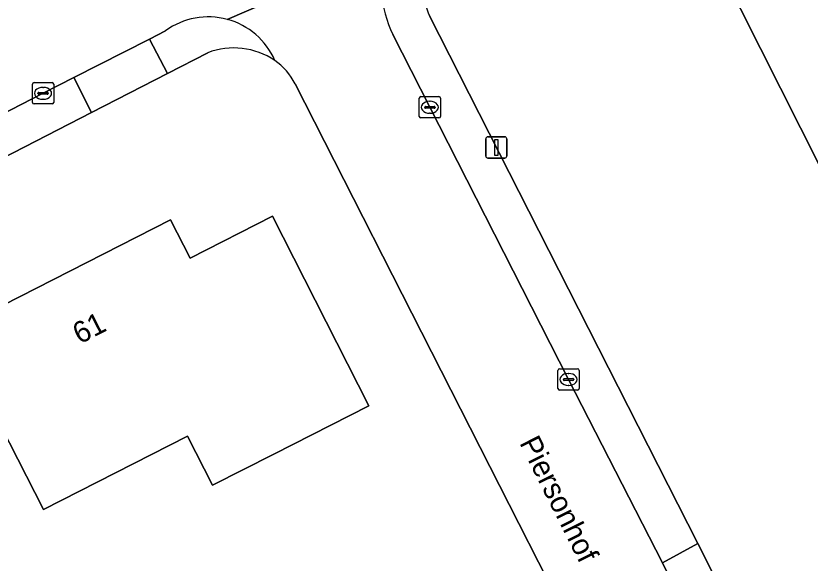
# Model space of a CAD drawing. Extents: x 162722 to 165104, y 384719 to 386284.
# Drawn here: x 163701.39 to 163738.65, y 385123.98 to 385149.66 of the extents above; entities that cross this region are included whole.
import ezdxf

# ---------------------------------------------------------------- set-up
doc = ezdxf.new("R2010")
doc.units = 0
for name, color, linetype in [('IMGEO_Erf', 7, 'Continuous'), ('IMGEO_Kolk', 7, 'Continuous'), ('IMGEO_Lichtmast', 7, 'Continuous'), ('IMGEO_Openbare_ruimte_label', 7, 'Continuous'), ('IMGEO_Pand', 7, 'Continuous'), ('IMGEO_Pand_nummerreeks', 7, 'Continuous'), ('IMGEO_Parkeervlak_open', 7, 'Continuous'), ('IMGEO_Rijbaan_lokaal_open', 7, 'Continuous'), ('IMGEO_Voetpad_open', 7, 'Continuous')]:
    doc.layers.add(name, color=color, linetype=linetype)

msp = doc.modelspace()

# ---------------------------------------------------------------- linework, layer by layer
at = {"layer": 'IMGEO_Erf'}
for points in [[(163720.799, 385149.656), (163733.386, 385124.897), (163735.22, 385121.265), (163741.754, 385108.434), (163745.114, 385101.827), (163751.491, 385089.235), (163753.386, 385085.536), (163753.931, 385084.458), (163761.818, 385088.577), (163781.027, 385098.268), (163760.145, 385139.341), (163746.528, 385166.095)], [(163710.39, 385147.925), (163708.496, 385146.951), (163704.941, 385145.118), (163689.736, 385137.305), (163685.868, 385135.339), (163663.108, 385123.729)], [(163737.173, 385101.809), (163737.067, 385102.104), (163736.407, 385103.396), (163714.491, 385146.471)]]:
    msp.add_lwpolyline(points, dxfattribs=at)
for points in [[(163746.779, 385146.394), (163746.114, 385147.715), (163739.188, 385144.228), (163739.855, 385142.903), (163739.146, 385142.546), (163734.451, 385151.871), (163741.599, 385155.469), (163741.025, 385156.609), (163745.725, 385158.976), (163750.992, 385148.515)], [(163698.415, 385134.882), (163708.646, 385140.088), (163709.561, 385138.291), (163713.424, 385140.257), (163717.947, 385131.368), (163713.491, 385129.101), (163710.62, 385127.64), (163709.447, 385129.946), (163702.679, 385126.502), (163700.682, 385130.426)]]:
    msp.add_lwpolyline(points, close=True, dxfattribs=at)
for centre, radius, start, end in [((163723.521, 385150.932), 3.007, 113.9039, 205.1182), ((163711.617, 385144.69), 3.46, 56.2832, 110.7767), ((163711.705, 385145.013), 3.145, 27.6227, 54.3411)]:
    msp.add_arc(centre, radius, start, end, dxfattribs=at)
at = {"layer": 'IMGEO_Kolk'}
for p, q in [((163702.166, 385145.598), (163702.166, 385146.45)), ((163702.241, 385146.524), (163703.093, 385146.524)), ((163702.654, 385146.304), (163702.679, 385146.304)), ((163703.167, 385146.45), (163703.167, 385145.598)), ((163702.425, 385146.018), (163702.425, 385146.03)), ((163702.863, 385145.981), (163702.465, 385145.981)), ((163702.468, 385146.067), (163702.866, 385146.067)), ((163702.909, 385146.03), (163702.909, 385146.018)), ((163720.387, 385145.868), (163721.239, 385145.868)), ((163703.093, 385145.524), (163702.241, 385145.524)), ((163702.677, 385145.744), (163702.652, 385145.744)), ((163720.312, 385144.942), (163720.312, 385145.794)), ((163720.8, 385145.648), (163720.825, 385145.648)), ((163721.313, 385145.794), (163721.313, 385144.942)), ((163720.571, 385145.362), (163720.571, 385145.374)), ((163721.009, 385145.325), (163720.611, 385145.325)), ((163720.614, 385145.411), (163721.012, 385145.411)), ((163720.823, 385145.088), (163720.798, 385145.088)), ((163721.055, 385145.374), (163721.055, 385145.362)), ((163721.239, 385144.868), (163720.387, 385144.868)), ((163726.817, 385132.174), (163726.817, 385133.026)), ((163726.892, 385133.1), (163727.744, 385133.1)), ((163727.305, 385132.88), (163727.33, 385132.88)), ((163727.818, 385133.026), (163727.818, 385132.174)), ((163727.076, 385132.594), (163727.076, 385132.606)), ((163727.514, 385132.557), (163727.116, 385132.557)), ((163727.119, 385132.643), (163727.517, 385132.643)), ((163727.56, 385132.606), (163727.56, 385132.594)), ((163727.744, 385132.1), (163726.892, 385132.1)), ((163727.328, 385132.32), (163727.303, 385132.32))]:
    msp.add_line(p, q, dxfattribs=at)
for points in [[(163702.166, 385145.598), (163702.166, 385146.45)], [(163702.241, 385146.524), (163703.093, 385146.524)], [(163703.167, 385146.45), (163703.167, 385145.598)], [(163720.387, 385145.868), (163721.239, 385145.868)], [(163703.093, 385145.524), (163702.241, 385145.524)], [(163720.312, 385144.942), (163720.312, 385145.794)], [(163721.313, 385145.794), (163721.313, 385144.942)], [(163721.239, 385144.868), (163720.387, 385144.868)], [(163726.817, 385132.174), (163726.817, 385133.026)], [(163726.892, 385133.1), (163727.744, 385133.1)], [(163727.818, 385133.026), (163727.818, 385132.174)], [(163727.744, 385132.1), (163726.892, 385132.1)]]:
    msp.add_lwpolyline(points, dxfattribs=at)
for centre, radius, start, end in [((163702.243, 385146.448), 0.0765, 91.552, 178.448), ((163702.243, 385146.448), 0.0765, 91.552, 178.448), ((163703.091, 385146.448), 0.0765, 1.552, 88.448), ((163703.091, 385146.448), 0.0765, 1.552, 88.448), ((163702.465, 385146.027), 0.0403, 85.8775, 175.7526), ((163702.462, 385146.017), 0.0366, 178.938, 274.7102), ((163702.866, 385146.024), 0.043, 264.8664, 352.4533), ((163702.87, 385146.029), 0.0386, 1.7309, 96.639), ((163720.389, 385145.792), 0.0765, 91.552, 178.448), ((163720.389, 385145.792), 0.0765, 91.552, 178.448), ((163721.237, 385145.792), 0.0765, 1.552, 88.448), ((163721.237, 385145.792), 0.0765, 1.552, 88.448), ((163702.243, 385145.6), 0.0765, 181.552, 268.448), ((163702.243, 385145.6), 0.0765, 181.552, 268.448), ((163703.091, 385145.6), 0.0765, 271.552, 358.448), ((163703.091, 385145.6), 0.0765, 271.552, 358.448), ((163720.611, 385145.371), 0.0403, 85.8775, 175.7526), ((163720.608, 385145.361), 0.0366, 178.938, 274.7102), ((163721.012, 385145.368), 0.043, 264.8664, 352.4533), ((163721.016, 385145.373), 0.0386, 1.7309, 96.639), ((163720.389, 385144.944), 0.0765, 181.552, 268.448), ((163720.389, 385144.944), 0.0765, 181.552, 268.448), ((163721.237, 385144.944), 0.0765, 271.552, 358.448), ((163721.237, 385144.944), 0.0765, 271.552, 358.448), ((163726.894, 385133.024), 0.0765, 91.552, 178.448), ((163726.894, 385133.024), 0.0765, 91.552, 178.448), ((163727.742, 385133.024), 0.0765, 1.552, 88.448), ((163727.742, 385133.024), 0.0765, 1.552, 88.448), ((163727.116, 385132.603), 0.0403, 85.8775, 175.7526), ((163727.113, 385132.593), 0.0366, 178.938, 274.7102), ((163727.517, 385132.6), 0.043, 264.8664, 352.4533), ((163727.521, 385132.605), 0.0386, 1.7309, 96.639), ((163726.894, 385132.176), 0.0765, 181.552, 268.448), ((163726.894, 385132.176), 0.0765, 181.552, 268.448), ((163727.742, 385132.176), 0.0765, 271.552, 358.448), ((163727.742, 385132.176), 0.0765, 271.552, 358.448)]:
    msp.add_arc(centre, radius, start, end, dxfattribs=at)
for centre, major_axis, ratio, start_param, end_param in [((163702.653, 385146.024), (-0.387, 0.002), 0.722429, 4.712389, 7.853982), ((163702.678, 385146.024), (-0.39, 0.002), 0.717154, 1.570796, 4.712389), ((163720.799, 385145.368), (-0.387, 0.002), 0.722429, 4.712389, 7.853982), ((163720.824, 385145.368), (-0.39, 0.002), 0.717154, 1.570796, 4.712389), ((163727.304, 385132.6), (-0.387, 0.002), 0.722429, 4.712389, 7.853982), ((163727.329, 385132.6), (-0.39, 0.002), 0.717154, 1.570796, 4.712389)]:
    msp.add_ellipse(centre, major_axis=major_axis, ratio=ratio, start_param=start_param, end_param=end_param, dxfattribs=at)
at = {"layer": 'IMGEO_Lichtmast'}
for p, q in [((163723.533, 385143.982), (163724.323, 385143.982)), ((163724.323, 385143.982), (163723.533, 385143.982)), ((163723.433, 385143.082), (163723.433, 385143.882)), ((163723.433, 385143.882), (163723.433, 385143.082)), ((163724.423, 385143.882), (163724.423, 385143.082)), ((163724.423, 385143.082), (163724.423, 385143.882)), ((163724.323, 385142.982), (163723.533, 385142.982)), ((163723.533, 385142.982), (163724.323, 385142.982))]:
    msp.add_line(p, q, dxfattribs=at)
msp.add_lwpolyline([(163723.853, 385143.857), (163724.003, 385143.857), (163724.003, 385143.107), (163723.853, 385143.107), (163723.853, 385143.857)], dxfattribs=at)
for centre, start, end in [((163723.533, 385143.882), 90, 180), ((163723.533, 385143.882), 90, 180), ((163724.323, 385143.882), 0, 90), ((163724.323, 385143.882), 360, 90), ((163723.533, 385143.082), 180, 270), ((163723.533, 385143.082), 180, 270), ((163724.323, 385143.082), 270, 0), ((163724.323, 385143.082), 270, 0)]:
    msp.add_arc(centre, 0.1, start, end, dxfattribs=at)
at = {"layer": 'IMGEO_Pand'}
for points in [[(163739.855, 385142.903), (163739.188, 385144.228), (163746.114, 385147.715), (163746.779, 385146.394), (163750.992, 385148.515), (163745.725, 385158.976), (163741.025, 385156.609), (163741.599, 385155.469), (163734.451, 385151.871), (163739.146, 385142.546)], [(163700.682, 385130.426), (163702.679, 385126.502), (163709.447, 385129.946), (163710.62, 385127.64), (163713.491, 385129.101), (163717.947, 385131.368), (163713.424, 385140.257), (163709.561, 385138.291), (163708.646, 385140.088), (163698.415, 385134.882)]]:
    msp.add_lwpolyline(points, close=True, dxfattribs=at)
at = {"layer": 'IMGEO_Parkeervlak_open'}
for points in [[(163719.075, 385148.778), (163727.318, 385132.6), (163731.72, 385123.998), (163733.386, 385124.897), (163720.799, 385149.656)], [(163708.414, 385148.962), (163707.654, 385148.566), (163708.496, 385146.951), (163710.39, 385147.925)]]:
    msp.add_lwpolyline(points, dxfattribs=at)
msp.add_lwpolyline([(163702.667, 385146.024), (163688.911, 385138.946), (163689.736, 385137.305), (163704.941, 385145.118), (163704.113, 385146.766)], close=True, dxfattribs=at)
for centre, radius, start, end in [((163723.521, 385150.932), 3.007, 113.9039, 205.1182), ((163723.534, 385150.987), 4.976, 158.9722, 206.3591), ((163710.415, 385146.199), 3.411, 74.7879, 125.9158), ((163710.412, 385146.199), 3.413, 23.6573, 74.7473), ((163711.617, 385144.69), 3.46, 56.2832, 110.7767)]:
    msp.add_arc(centre, radius, start, end, dxfattribs=at)
at = {"layer": 'IMGEO_Rijbaan_lokaal_open'}
for points in [[(163718.889, 385152.773), (163711.31, 385149.491)], [(163711.31, 385149.491), (163718.889, 385152.773)], [(163659.866, 385123.35), (163660.633, 385124.107), (163661.465, 385124.792), (163662.355, 385125.4), (163682.562, 385135.694), (163685.043, 385136.956), (163688.911, 385138.946), (163702.667, 385146.024), (163704.113, 385146.766), (163707.654, 385148.566), (163708.414, 385148.962)], [(163754.119, 385079.757), (163753.974, 385080.094), (163751.676, 385084.642), (163749.785, 385088.372), (163746.723, 385094.374), (163743.434, 385100.902), (163741.218, 385105.23), (163740.049, 385107.56), (163734.969, 385117.609), (163733.541, 385120.357), (163731.72, 385123.998), (163727.318, 385132.6), (163719.075, 385148.778)], [(163714.491, 385146.471), (163736.407, 385103.396), (163737.067, 385102.104), (163742.855, 385090.704), (163742.868, 385090.668), (163748.325, 385079.906)]]:
    msp.add_lwpolyline(points, dxfattribs=at)
for centre, radius, start, end in [((163723.534, 385150.987), 4.976, 158.9722, 206.3591), ((163710.415, 385146.199), 3.411, 74.7879, 125.9158), ((163710.412, 385146.199), 3.413, 23.6573, 74.7473), ((163711.705, 385145.013), 3.145, 27.6227, 54.3411)]:
    msp.add_arc(centre, radius, start, end, dxfattribs=at)
at = {"layer": 'IMGEO_Voetpad_open'}
for points in [[(163704.113, 385146.766), (163704.941, 385145.118), (163708.496, 385146.951), (163707.654, 385148.566)], [(163733.541, 385120.357), (163735.22, 385121.265), (163733.386, 385124.897), (163731.72, 385123.998)]]:
    msp.add_lwpolyline(points, close=True, dxfattribs=at)

# ---------------------------------------------------------------- texts
at = {"layer": 'IMGEO_Openbare_ruimte_label'}
msp.add_text('Piersonhof', height=1, rotation=296.6163, dxfattribs=at).set_placement((163724.997, 385129.629))
at = {"layer": 'IMGEO_Pand_nummerreeks'}
msp.add_text('61', height=1, rotation=26.9691, dxfattribs=at).set_placement((163704.383, 385134.238))

doc.saveas('drawing.dxf')
